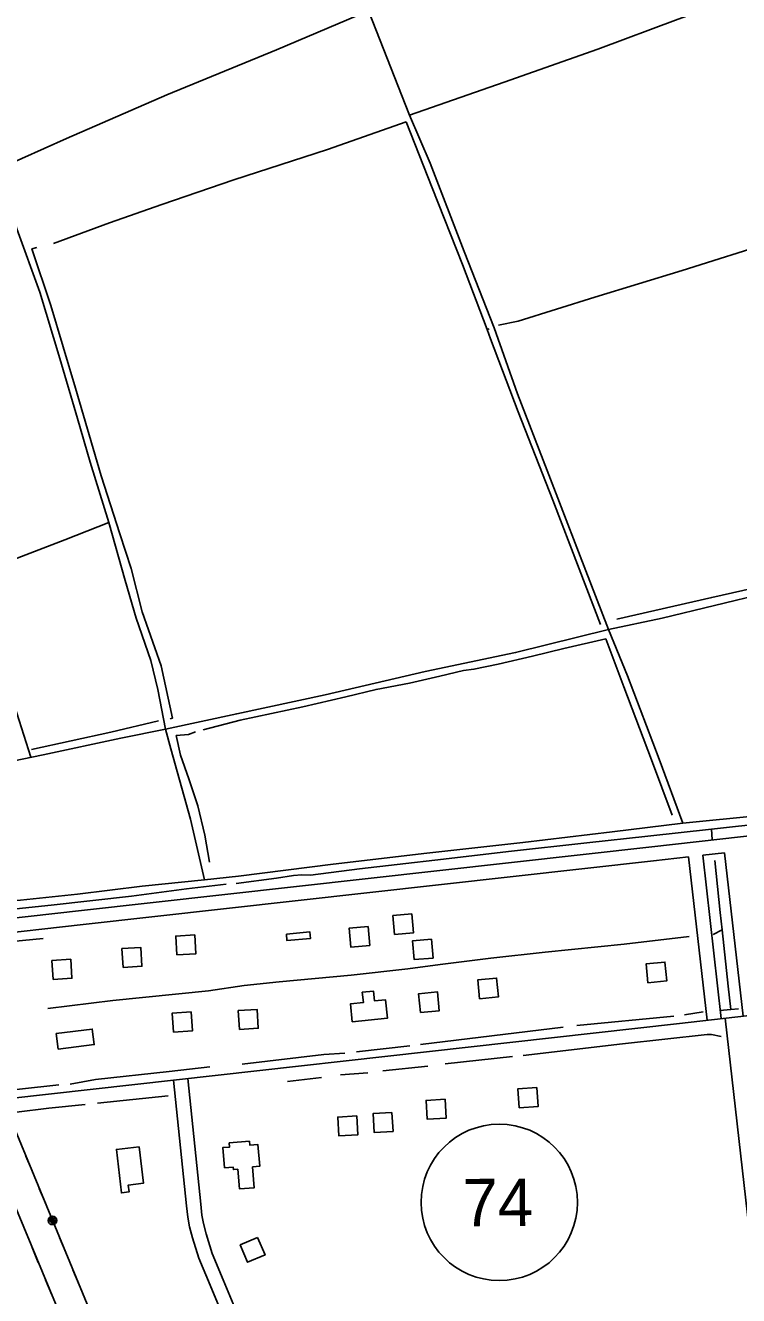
# Model space of a CAD drawing. Extents: x 3329332 to 3367211, y 631066 to 656469.
# Drawn here: x 3355751 to 3357257, y 638982 to 641662 of the extents above; entities that cross this region are included whole.
import ezdxf

# ---------------------------------------------------------------- set-up
doc = ezdxf.new("R2010")
doc.units = 0
for name, color, linetype in [('V-BLDG-OTLN', 7, 'Continuous'), ('V-DTCH-CNTR', 7, 'Continuous'), ('V-ROAD-CNTR', 7, 'Continuous'), ('V-ROAD-IDEN', 7, 'Continuous'), ('V-TOPO-SHOR', 7, 'Continuous'), ('V-UTIL-LINE', 7, 'Continuous')]:
    doc.layers.add(name, color=color, linetype=linetype)

msp = doc.modelspace()

# ---------------------------------------------------------------- linework, layer by layer
at = {"layer": 'V-BLDG-OTLN'}
for points in [[(3356566.9, 639787.2), (3356527, 639783.9), (3356530.3, 639744), (3356570.2, 639747.3)], [(3356474.5, 639760.6), (3356434.7, 639757.3), (3356438, 639717.4), (3356477.9, 639720.8)], [(3356071.1, 639700.7), (3356111, 639703.2), (3356108.5, 639743.1), (3356068.6, 639740.7)], [(3356302, 639744.8), (3356351.8, 639749.5), (3356353.1, 639735.5), (3356303.3, 639730.9)], [(3356608.4, 639734.1), (3356568.6, 639730.7), (3356571.9, 639690.9), (3356611.8, 639694.2)], [(3355957.2, 639674.3), (3355997.1, 639676.8), (3355994.6, 639716.7), (3355954.7, 639714.3)], [(3355809.5, 639649.1), (3355849.4, 639651.6), (3355846.9, 639691.5), (3355807, 639689)], [(3357065.2, 639642.1), (3357105, 639645.8), (3357101.3, 639685.6), (3357061.5, 639681.9)], [(3356709.7, 639608.3), (3356749.5, 639612), (3356745.8, 639651.8), (3356706, 639648.1)], [(3356441.2, 639559.4), (3356437.2, 639597.4), (3356464.6, 639600.3), (3356462.3, 639622.1), (3356485.9, 639624.6), (3356488.1, 639603.7), (3356511.2, 639606.2), (3356515.4, 639567.3)], [(3356584.9, 639579.2), (3356624.8, 639582.9), (3356621.1, 639622.7), (3356581.2, 639619)], [(3356063.6, 639538), (3356103.5, 639540.5), (3356101, 639580.4), (3356061.1, 639578)], [(3356202.8, 639543.5), (3356242.8, 639545.9), (3356240.3, 639585.9), (3356200.4, 639583.4)], [(3355816.3, 639534.7), (3355892.3, 639544.4), (3355896.5, 639511.6), (3355820.4, 639501.9)], [(3356830.9, 639420.7), (3356791, 639418.2), (3356793.5, 639378.3), (3356833.4, 639380.8)], [(3356636.9, 639396.4), (3356596.9, 639393.9), (3356599.4, 639354), (3356639.4, 639356.4)], [(3356450.5, 639361.1), (3356410.6, 639358.6), (3356413.1, 639318.7), (3356453, 639321.2)], [(3356524.8, 639368.3), (3356484.9, 639365.8), (3356487.4, 639325.9), (3356527.3, 639328.4)], [(3356230.3, 639253.5), (3356234.3, 639209.6), (3356203.3, 639206.8), (3356199.5, 639248.6), (3356190.1, 639247.8), (3356189.6, 639253.2), (3356171.5, 639251.6), (3356167.7, 639294.1), (3356182.2, 639295.4), (3356181.4, 639303.9), (3356224, 639307.7), (3356224.7, 639299.5), (3356241.6, 639301), (3356245.8, 639254.9)], [(3355991.3, 639296.1), (3356000.2, 639218.9), (3355968.3, 639215.2), (3355970, 639200.5), (3355953.7, 639198.7), (3355943.1, 639290.5)], [(3356241.4, 639104.6), (3356204.6, 639088.9), (3356220.2, 639052.1), (3356257.1, 639067.7)]]:
    msp.add_lwpolyline(points, close=True, dxfattribs=at)
at = {"layer": 'V-DTCH-CNTR'}
for points in [[(3355689.4, 641357.8), (3355695.4, 641360.5), (3355838.1, 641423.5), (3356049.4, 641516.1), (3356281.1, 641610.7), (3356475.6, 641693.5), (3356718.2, 641798), (3356944.4, 641890.8), (3357131.4, 641968), (3357366.9, 642069.8), (3357547.9, 642139.4), (3357557, 641943.7), (3357555, 641730), (3357514.7, 641729.4), (3357487.6, 641808.2), (3357303.9, 641739), (3357129.4, 641675.6), (3356959.4, 641612.1), (3356761.6, 641542.7), (3356562.1, 641473), (3356475.6, 641693.5)], [(3356128.9, 639859.4), (3356201, 639867.1), (3356400.7, 639892.5), (3356598.5, 639915.3), (3356801.3, 639937.9), (3356990, 639960.3), (3357138.9, 639978.9), (3357088.8, 640113.8), (3357022.2, 640289.8), (3356982.3, 640387.4), (3356919, 640551.5), (3356852.8, 640722.9), (3356789.6, 640884.8), (3356740.5, 641024.2), (3356677.7, 641185.1), (3356605.5, 641371.6), (3356562.1, 641473)], [(3355682.6, 640101.4), (3355788.5, 640123.1), (3355952.6, 640158.2), (3356046.6, 640176.9), (3356030.5, 640260.9), (3356016.2, 640321.8), (3355984.8, 640411.6), (3355961.7, 640490.8), (3355927.5, 640613.3), (3355887.9, 640740.7), (3355861, 640832.6), (3355823.9, 640959.6), (3355781.6, 641099.8), (3355732.8, 641232.9), (3355701.7, 641342.6), (3355695.4, 641360.5)], [(3355677.8, 640516.9), (3355834.2, 640577), (3355927.5, 640613.3)], [(3356046.6, 640176.9), (3356197.1, 640209.9), (3356383.9, 640249.6), (3356594.9, 640298.8), (3356785.8, 640338.8), (3356982.3, 640387.4), (3357095.5, 640411.6), (3357316.5, 640465.2), (3357503.8, 640507.6), (3357767.5, 640568), (3357856.6, 640588.2)], [(3357138.9, 639978.9), (3357301.2, 639995), (3357505.6, 640014.5), (3357766, 640042.4), (3358025.9, 640071.6), (3357951, 640296.1), (3357877.8, 640515.7), (3357856.6, 640588.2)], [(3355762.6, 640117.8), (3355722.9, 640241.8), (3355667.4, 640393.8), (3355653.9, 640436.3)], [(3355655.3, 639809.9), (3355741, 639816.1), (3355861.2, 639829.3), (3355997.8, 639845.9), (3356128.9, 639859.4), (3356099.5, 639987.6), (3356058.2, 640135.9), (3356046.6, 640176.9)]]:
    msp.add_lwpolyline(points, dxfattribs=at)
at = {"layer": 'V-ROAD-CNTR'}
for points in [[(3363443.7, 640262), (3363021.1, 640220.8), (3361829, 640086.3), (3360495.2, 639934.5), (3359353.5, 639809), (3358669.5, 639731.6), (3357132, 639556.4), (3355623.4, 639387.1), (3354838.7, 639297.1), (3354718.5, 639276.9), (3353378.8, 639121.5)], [(3354781, 639672), (3355869.6, 639794.7), (3357073.6, 639929.1), (3358172.2, 640052.6), (3359141.9, 640163.3), (3359991.2, 640258.6), (3360013.5, 640258.2), (3360031.6, 640252), (3360046.7, 640241.1), (3360059.5, 640227.1), (3360065.7, 640202.3), (3360103.5, 639891.7)], [(3357181, 639911), (3357227.1, 639916.2)], [(3357266.2, 639571.7), (3357227.1, 639916.2)], [(3355236.8, 639693.2), (3355873, 639764.9), (3357076.9, 639899.3), (3357151.1, 639907.6)], [(3357190.2, 639563), (3357151.1, 639907.6)], [(3357220, 639566.4), (3357181, 639911)], [(3357228.7, 639567.4), (3357300.6, 638929.4), (3357307.4, 638890.7), (3357313.6, 638859.3), (3357321, 638826.1), (3357332.8, 638785.9), (3357347.6, 638744.7), (3357428.5, 638509.1), (3357440.9, 638471.4), (3357450, 638438.5), (3357458.4, 638407.4), (3357463.3, 638377.9), (3357465.5, 638345), (3357467.3, 638215.2)], [(3356063.9, 639436.6), (3356091.4, 639171.5), (3356094.1, 639147), (3356097.8, 639127.3), (3356103.8, 639103.8), (3356117.5, 639060.5), (3356141.2, 639003.8), (3356209.1, 638840.2)], [(3356093.7, 639439.7), (3356121.2, 639174.7), (3356123.8, 639151.5), (3356127.1, 639133.9), (3356132.7, 639112), (3356145.7, 639070.9), (3356168.9, 639015.4), (3356267.2, 638778.5), (3356452.4, 638325.3), (3356460.6, 638308.1), (3356467, 638299.8), (3356475.2, 638292.2), (3356484.2, 638289.4), (3356496.8, 638288.3), (3356529.9, 638285.1), (3356598.4, 638280.7), (3357415.1, 638219), (3357467.3, 638215.2)]]:
    msp.add_lwpolyline(points, dxfattribs=at)
at = {"layer": 'V-ROAD-IDEN'}
msp.add_circle((3356751.5, 639178.6), 165, dxfattribs=at)
at = {"layer": 'V-TOPO-SHOR'}
for p, q in [((3356056.9, 640198.8), (3356061.6, 640200.7)), ((3357200.7, 639944.6), (3357199.2, 639966.1)), ((3357203.1, 639743.9), (3357221.7, 639753.6)), ((3356915.5, 639551.7), (3357120.2, 639571.4)), ((3357142.4, 639574.2), (3357181.8, 639580.4)), ((3356585.1, 639512), (3356886.3, 639548.4)), ((3356450, 639496.1), (3356562.9, 639508.6)), ((3356637.2, 639470.8), (3356779.3, 639486.6)), ((3356506, 639456.1), (3356600.5, 639465.8)), ((3356304.4, 639433.7), (3356376, 639441.9)), ((3356416.6, 639447.5), (3356473.7, 639452.2)), ((3355903.6, 639387.8), (3356052.6, 639403.4))]:
    msp.add_line(p, q, dxfattribs=at)
for points in [[(3355810.7, 641202.5), (3355928.5, 641245.9), (3356039.3, 641284.5), (3356190.8, 641336.2), (3356388.8, 641400.3), (3356554.6, 641459.1)], [(3356725.8, 641020.7), (3356673.8, 641157.7), (3356609.7, 641319.5), (3356554.6, 641459.1)], [(3356749.8, 641029.7), (3356791.7, 641038.5), (3356953.4, 641088.7), (3357137.3, 641145.5), (3357333.9, 641207.2), (3357596.4, 641287.8), (3357626, 641297.5), (3357718.2, 641326.2)], [(3356999.7, 640409.6), (3357200, 640455.2), (3357461.7, 640514.5), (3357700.1, 640569.6), (3357823.9, 640596.1), (3357765.8, 640771.5), (3357705.2, 640960.9), (3357633, 641173.7), (3357596.4, 641287.8)], [(3356061.6, 640200.7), (3356037.7, 640310.7), (3355997.9, 640424.6), (3355974.3, 640516.2), (3355950.3, 640589.4), (3355910.7, 640712.2), (3355857.1, 640896.7), (3355805.1, 641071), (3355764.9, 641190.7), (3355775.1, 641193.6)], [(3356965.2, 640398.2), (3356919.9, 640515.4), (3356864.3, 640660.7), (3356791.7, 640846.8), (3356733, 641000.9), (3356725.8, 641020.7), (3356730.2, 641021.9)], [(3356126.6, 640175.9), (3356204.2, 640196), (3356336.9, 640224.7), (3356427.2, 640245.8), (3356491.4, 640261.1), (3356561.8, 640274.4), (3356626, 640289.1), (3356676.2, 640300.8), (3356697.8, 640303.6), (3356749.2, 640314.7), (3356821.6, 640331.1), (3356887.8, 640347.7), (3356976.1, 640368.2)], [(3357116.8, 639995.5), (3357072.7, 640112.8), (3357014.1, 640266.3), (3356976.1, 640368.2)], [(3355764.1, 640134.4), (3355931.1, 640170.6), (3356032.2, 640194.8)], [(3356140, 639896.6), (3356130.2, 639953.8), (3356114.9, 640015.4), (3356096.3, 640072.1), (3356078.8, 640122.4), (3356069.4, 640163.7), (3356095.4, 640165.7), (3356110.1, 640171.8)], [(3356196.1, 639851.3), (3356281.1, 639862.5), (3356317.3, 639868.1), (3356334.4, 639869.7), (3356352.7, 639869.4), (3356456.7, 639882.7), (3356536, 639891.4), (3356633.6, 639903), (3356771.2, 639918.8), (3356936.1, 639937.4), (3357064.8, 639951.6), (3357199.2, 639966.1), (3357249.9, 639971.6), (3357500.3, 639998.8), (3357638.6, 640015.9), (3357826.9, 640035.3), (3357987.3, 640052.1), (3358084.2, 640061.1), (3358485, 640106.4), (3358647.9, 640124.4), (3358752.5, 640136.4)], [(3357240.4, 639585.8), (3357235, 639635.2), (3357221.7, 639753.6), (3357217.5, 639790.6), (3357206.8, 639900.2)], [(3355664.1, 639791.3), (3355805.5, 639805.8), (3355974.8, 639824.9), (3356091.5, 639840.5), (3356174.6, 639849.8)], [(3355244.4, 639676.5), (3355324, 639689.9), (3355432.9, 639700.7), (3355584.3, 639715.9), (3355788.3, 639735.4)], [(3355798.1, 639587.5), (3355935.7, 639604.6), (3356137.3, 639625), (3356212.8, 639636.3), (3356287, 639643.9), (3356439.1, 639658.2), (3356558.3, 639671.3), (3356626.8, 639680.8), (3356734, 639694.1), (3356848.1, 639706.6), (3357014.8, 639723.8), (3357152.4, 639739.7)], [(3357217.3, 639583.6), (3357240.4, 639585.8), (3357256.6, 639587.3)], [(3356802.1, 639488.7), (3357011.3, 639513.4), (3357190.1, 639533), (3357199.6, 639532.8), (3357219.8, 639528.7)], [(3356208.5, 639470), (3356381, 639490.4), (3356425.3, 639493.4)], [(3355845.8, 639427.8), (3355899.1, 639437.6), (3356054.5, 639455.1), (3356140.7, 639464.9)], [(3355223, 639360.9), (3355307.2, 639369.6), (3355489.5, 639392.3), (3355661, 639408.9), (3355821.7, 639426.4)], [(3355877, 639385.1), (3355800.5, 639377.1), (3355732.6, 639369.1)]]:
    msp.add_lwpolyline(points, dxfattribs=at)
at = {"layer": 'V-UTIL-LINE'}
for points in [[(3356319.9, 637747.2), (3354997, 640934.2)], [(3356375, 637770.1), (3355057, 640957.9)], [(3355765.2, 639245), (3355752.2, 639276.4)], [(3355793.5, 639176.6), (3355780.5, 639208)], [(3355808.4, 639140.6), (3355806.8, 639138.1), (3355809.1, 639138.2), (3355810.6, 639140.6), (3355809.2, 639143.1), (3355806, 639142), (3355804.1, 639137.7), (3355807.2, 639134.8), (3355812, 639135.4), (3355814, 639139.5), (3355813.2, 639143.9), (3355808.9, 639146.2), (3355803.7, 639144.4), (3355800.1, 639137.1), (3355802, 639134.2), (3355804.9, 639132.2), (3355808.4, 639131.6), (3355811.8, 639132.2), (3355814.7, 639134.2), (3355816.7, 639137.1), (3355817.4, 639140.6), (3355816.7, 639144), (3355814.7, 639146.9), (3355811.8, 639148.9), (3355808.4, 639149.6), (3355804.9, 639148.9), (3355802, 639146.9), (3355800.1, 639144), (3355799.4, 639140.6), (3355800.1, 639137.1)], [(3355836.3, 639073.1), (3355823.3, 639104.5)], [(3355765.3, 639083.4), (3355778.3, 639052)], [(3355864.5, 639004.7), (3355851.5, 639036.1)], [(3355793.7, 639015), (3355806.7, 638983.6)]]:
    msp.add_lwpolyline(points, dxfattribs=at)

# ---------------------------------------------------------------- texts
at = {"layer": 'V-ROAD-IDEN'}
msp.add_text('74', height=100, rotation=0.3916, dxfattribs=at).set_placement((3356674.3, 639128))

doc.saveas('drawing.dxf')
